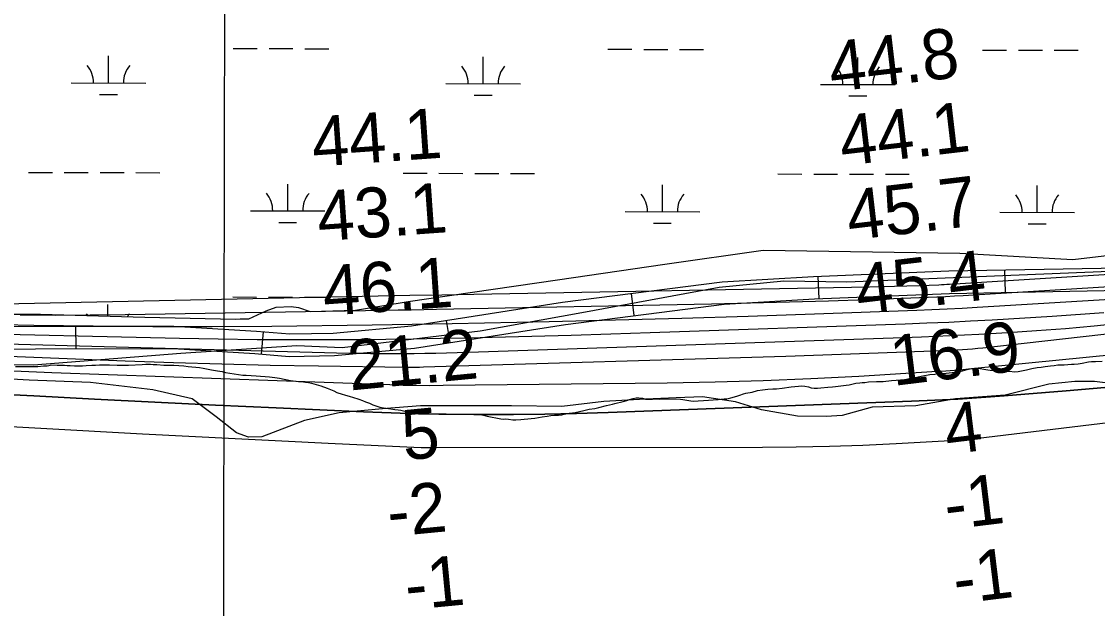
# Model space of a CAD drawing. Extents: x 3187622 to 3225504, y 800805 to 826213.
# Drawn here: x 3212486 to 3213927, y 812664 to 813450 of the extents above; entities that cross this region are included whole.
import ezdxf

# ---------------------------------------------------------------- set-up
doc = ezdxf.new("R2010")
doc.units = 0
for name, color, linetype in [('V-GRID-MAJR', 7, 'Continuous'), ('V-RIVR-EDGE', 7, 'Continuous'), ('V-RIVR-RANG', 7, 'Continuous'), ('V-ROAD-CNTR', 7, 'Continuous'), ('V-SITE-VEGE', 7, 'Continuous'), ('V-TOPO-DPTH', 7, 'Continuous'), ('V-TOPO-MAJR', 7, 'Continuous'), ('V-TOPO-MINR', 7, 'Continuous'), ('V-TOPO-WATR', 7, 'Continuous'), ('V-WETL-SWMP', 7, 'Continuous')]:
    doc.layers.add(name, color=color, linetype=linetype)

msp = doc.modelspace()

# ---------------------------------------------------------------- linework, layer by layer
at = {"layer": 'V-GRID-MAJR'}
msp.add_spline([(3212744.3, 806204.8), (3212755.8, 812263.9), (3212767.2, 818326.1), (3212778.7, 824388.4), (3212778.7, 824391.4)], degree=3, dxfattribs=at)
at = {"layer": 'V-RIVR-EDGE'}
for points in [[(3213683.7, 812935.4), (3213625, 812933.8), (3213585, 812922.6), (3213563.3, 812921.3), (3213525, 812921.8), (3213476.8, 812930.2), (3213442.1, 812940.7), (3213397.7, 812947.4), (3213362.5, 812946.2), (3213321.2, 812944.5), (3213265.6, 812941.2), (3213209.5, 812934.4), (3213141.7, 812935.4), (3213020, 812935.3), (3212969.1, 812931.5), (3212911.3, 812926), (3212864.7, 812915.7), (3212807.7, 812894.1), (3212789.5, 812893.7), (3212773.4, 812899.4), (3212746.5, 812920.7), (3212714, 812944.7), (3212661.4, 812957), (3212578, 812966.8), (3212495.8, 812970), (3212432.4, 812973.2)], [(3213951.1, 812964.3), (3213922.9, 812967.8), (3213896.4, 812967.9), (3213861.6, 812964.5), (3213803.3, 812949.8), (3213736.8, 812944.8), (3213683.7, 812935.4)]]:
    msp.add_lwpolyline(points, dxfattribs=at)
at = {"layer": 'V-ROAD-CNTR'}
for p, q in [((3213802.5, 813117.4), (3213803, 813087.4)), ((3213552.3, 813108.9), (3213553.5, 813078.9)), ((3213302.2, 813085.9), (3213306, 813056.2)), ((3212558.1, 813042), (3212558.2, 813012)), ((3213054.4, 813049.8), (3213059.1, 813020.2)), ((3212809.1, 813034.5), (3212806.7, 813004.6))]:
    msp.add_line(p, q, dxfattribs=at)
for points in [[(3212311.3, 813039.4), (3212504.1, 813041.9), (3212689.6, 813042.3), (3212800.4, 813035.2), (3212844.8, 813031.7), (3212903.2, 813032.7), (3213008.1, 813042.6), (3213210.2, 813074.1), (3213424.2, 813101.5), (3213546.3, 813108.6), (3213727.5, 813116), (3213957.1, 813120.1), (3214055.3, 813131.7), (3214097.6, 813138.9), (3214171.5, 813167), (3214309.9, 813228.7), (3214370.7, 813255), (3214463.2, 813287), (3214543.9, 813314), (3214608.5, 813326.6), (3214712.8, 813342.1), (3214876.8, 813372.5), (3215062.4, 813417.7)], [(3212312, 813009.4), (3212504.3, 813011.9), (3212688.7, 813012.3), (3212798.2, 813005.3), (3212843.9, 813001.6), (3212904.8, 813002.8), (3213011.9, 813012.8), (3213214.4, 813044.4), (3213427, 813071.6), (3213547.8, 813078.7), (3213728.4, 813086), (3213959.1, 813090.2), (3214059.6, 813102), (3214105.5, 813109.8), (3214183, 813139.3), (3214322, 813201.3), (3214381.5, 813227), (3214472.9, 813258.6), (3214551.5, 813284.9), (3214613.6, 813297.1), (3214717.7, 813312.5), (3214883.1, 813343.1), (3215069.9, 813388.6)], [(3212344.5, 812991.3), (3212501.8, 812990.5), (3212699, 813006.1), (3212854.3, 813016.2), (3212915, 813013.6), (3213100, 813035.8), (3213236.1, 813060.5), (3213420.1, 813094.1), (3213506.9, 813102.8), (3213591.2, 813101.6), (3213997.7, 813117.9), (3214057.1, 813120.4), (3214094.6, 813126.7), (3214135.8, 813135.8), (3214182.3, 813149.2), (3214244.6, 813189.6), (3214278.4, 813207.7), (3214317, 813223.4)]]:
    msp.add_lwpolyline(points, dxfattribs=at)
at = {"layer": 'V-SITE-VEGE'}
for points in [[(3213447.8, 812949.5), (3213452.6, 812951.3), (3213455.9, 812952.3), (3213464.1, 812953.8), (3213471.6, 812956), (3213478.2, 812957), (3213485.2, 812957.6), (3213491.9, 812958.4), (3213497.1, 812958.2), (3213504.6, 812959), (3213516.7, 812960.8), (3213521.5, 812961.2), (3213526.4, 812961.8), (3213530.1, 812962), (3213534.8, 812961.8), (3213539.9, 812960.8), (3213543.4, 812959.7), (3213547.5, 812958.9), (3213552, 812958.9), (3213556.1, 812959.5), (3213565.7, 812960.5), (3213572.1, 812960.9), (3213575.8, 812961.3), (3213590.3, 812963.1), (3213594.4, 812963.7), (3213603.3, 812965.6), (3213608.6, 812966.2), (3213611.7, 812966.8), (3213615.2, 812966.8), (3213620.3, 812967.4), (3213630.7, 812968), (3213635, 812968), (3213639.7, 812968.2), (3213651, 812969.2), (3213669.1, 812970.6), (3213678.3, 812972.8), (3213682.8, 812973.4), (3213692.8, 812975.6), (3213702.1, 812977.2), (3213709, 812977.9), (3213712.5, 812978.5), (3213719.9, 812978.9), (3213724, 812979), (3213732, 812979.9), (3213737.1, 812980.3), (3213742.3, 812981.3), (3213745.8, 812982.3), (3213749.2, 812983.1), (3213752.1, 812984.1), (3213756.4, 812985.1), (3213762, 812985.7), (3213769.5, 812985.3), (3213774.5, 812984.7), (3213779.8, 812983.6), (3213783.1, 812983), (3213787, 812982.6), (3213791.5, 812982), (3213796, 812982), (3213800.9, 812982.2), (3213805.2, 812982), (3213808.7, 812981.7), (3213816.3, 812981.1), (3213820.4, 812981.5), (3213831.6, 812983.5), (3213838.8, 812985.4), (3213846.2, 812986.6), (3213851.3, 812987.2), (3213856.7, 812988), (3213863.8, 812989.2), (3213868.6, 812989.6), (3213873.7, 812990.2), (3213878.4, 812990.4), (3213882.1, 812990.4), (3213891.9, 812991.4), (3213895.4, 812991.4), (3213901.1, 812991.8), (3213906.5, 812992.4), (3213914.7, 812994.4), (3213918.6, 812995), (3213924.1, 812995), (3213932.9, 812995.2)], [(3212477.6, 812988.3), (3212496.4, 812987.9), (3212507.5, 812988.3), (3212515.1, 812988.9), (3212519.8, 812989.1), (3212526.3, 812990.1), (3212533.5, 812989.7), (3212543.2, 812989.8), (3212546.8, 812989.4), (3212550.7, 812989.4), (3212556.5, 812989.2), (3212567.5, 812989.2), (3212572.3, 812989.4), (3212579.9, 812990), (3212584.8, 812990), (3212589.9, 812990.4), (3212596.9, 812990.2), (3212603.6, 812990.3), (3212613.7, 812989.9), (3212629, 812989.9), (3212647.3, 812990.7), (3212652.2, 812991.1), (3212658.2, 812991.1), (3212662.1, 812990.8), (3212667, 812990.6), (3212676.4, 812990), (3212683.2, 812990), (3212686.4, 812989.8), (3212689.7, 812989.8), (3212703, 812989.1), (3212708.6, 812988.3), (3212723.9, 812986.6), (3212728.9, 812985.8), (3212739.9, 812983.7), (3212748.3, 812982.3), (3212754.3, 812981.2), (3212759, 812980)], [(3212759, 812980), (3212770.5, 812978.1), (3212781.9, 812976.7), (3212786.4, 812976.4), (3212800, 812975.8), (3212817.8, 812974.3), (3212824.8, 812973.5), (3212831.3, 812972.5), (3212845.7, 812969.2), (3212849.4, 812968.7), (3212853.4, 812968.5), (3212856.5, 812968.1), (3212860.2, 812967.9), (3212866, 812966.9), (3212869.8, 812966.6), (3212873.9, 812965.6), (3212886.4, 812962.1), (3212895, 812959), (3212903.9, 812955.3), (3212908.1, 812953.4), (3212914.9, 812951), (3212918.2, 812950.1), (3212925.8, 812948.1), (3212929, 812947.2), (3212937.6, 812944.2), (3212942.2, 812942.5), (3212946.3, 812940.7), (3212951.6, 812938.8), (3212956.1, 812936.9), (3212960, 812935.3), (3212965.7, 812933.6), (3212970.6, 812932.6), (3212980.1, 812931.2), (3212985.8, 812930.7), (3212989.9, 812930.1), (3212993.8, 812929.5), (3212998.9, 812928.5), (3213003.6, 812928.2), (3213008.3, 812928.4), (3213014.3, 812927.8), (3213021, 812926.8), (3213024.3, 812926.1), (3213029.8, 812925.5), (3213033.9, 812924.9), (3213044.8, 812924.1), (3213087.2, 812924.2), (3213092, 812924.4), (3213099.5, 812923.9), (3213104.3, 812922.9), (3213109.4, 812921.7), (3213127.6, 812918.2), (3213130.9, 812917.5), (3213134, 812917.9), (3213138.1, 812917.7), (3213143.8, 812916.9), (3213147.5, 812916.7), (3213154.3, 812917.1), (3213168.4, 812918.5), (3213173.1, 812919.1), (3213183.2, 812920.7), (3213189.7, 812921.5), (3213194.4, 812922.5), (3213199.4, 812922.9), (3213204.7, 812923.1), (3213209.2, 812923.5), (3213212.5, 812924.3), (3213219, 812925.5), (3213223.6, 812926), (3213227.2, 812926.6), (3213238.7, 812929), (3213246.1, 812930.8), (3213253.7, 812932), (3213259, 812933.3), (3213269.3, 812935.7), (3213277.1, 812937.7), (3213280.4, 812938.7), (3213291.4, 812941.4), (3213296.6, 812942.6), (3213300, 812943.8), (3213304.8, 812945.1), (3213309.1, 812946.1), (3213312.6, 812946.1), (3213317.3, 812945.6), (3213321.2, 812944.4), (3213330.8, 812944.4), (3213333.9, 812944.6), (3213339.6, 812944.4), (3213353.6, 812945), (3213368.1, 812944.3), (3213371.6, 812943.9), (3213382, 812942.2), (3213385.3, 812941.8), (3213406, 812942.8), (3213412, 812943.4), (3213418.9, 812943.8), (3213422.6, 812944.2), (3213426.7, 812944.8), (3213430.2, 812945), (3213435.8, 812946.2), (3213443.8, 812948.3), (3213447.8, 812949.5)]]:
    msp.add_lwpolyline(points, dxfattribs=at)
at = {"layer": 'V-TOPO-DPTH'}
for points in [[(3214370.2, 813079.8), (3213773.3, 813012.8), (3213766.4, 813012), (3213759.5, 813011.4), (3213752.7, 813010.9), (3213745.8, 813010.4), (3213738.9, 813010), (3213732, 813009.6), (3213725.1, 813009.3), (3213718.2, 813009), (3213657.7, 813006.7), (3213620.6, 813005.3), (3213583.5, 813004), (3213546.4, 813002.8), (3213509.3, 813001.6), (3213024, 812987.1), (3213018.5, 812986.9), (3213012.9, 812986.9), (3213007.4, 812986.9), (3213001.8, 812986.9), (3212883.4, 812988.5), (3212818.7, 812989.6), (3212753.9, 812991.1), (3212689.2, 812993.1), (3212624.5, 812995.4), (3212412.7, 813003.8)], [(3212418.8, 812953), (3212502.1, 812948.6), (3212583.2, 812944.4), (3212664.3, 812940.3), (3212745.5, 812936.4), (3212826.6, 812932.7), (3212943.8, 812927.5), (3212980.6, 812926.1), (3213017.5, 812924.9), (3213054.4, 812924.2), (3213091.3, 812923.8), (3213102.1, 812923.7), (3213144.4, 812923.8), (3213186.7, 812924.2), (3213228.9, 812925.1), (3213271.2, 812926.4), (3213677.9, 812941.5), (3213708.9, 812942.9), (3213739.8, 812944.5), (3213770.8, 812946.5), (3213801.7, 812948.8), (3213884.8, 812955.4), (3213957.3, 812961.6)], [(3212418.8, 812953), (3212502.1, 812948.6), (3212583.2, 812944.4), (3212664.3, 812940.3), (3212745.5, 812936.4), (3212826.6, 812932.7), (3212943.8, 812927.5), (3212980.6, 812926.1), (3213017.5, 812924.9), (3213054.4, 812924.2), (3213091.3, 812923.8), (3213102.1, 812923.7), (3213144.4, 812923.8), (3213186.7, 812924.2), (3213228.9, 812925.1), (3213271.2, 812926.4), (3213677.9, 812941.5), (3213708.9, 812942.9), (3213739.8, 812944.5), (3213770.8, 812946.5), (3213801.7, 812948.8), (3213884.8, 812955.4), (3213957.3, 812961.6)]]:
    msp.add_lwpolyline(points, dxfattribs=at)
at = {"layer": 'V-TOPO-MAJR'}
msp.add_lwpolyline([(3213966.1, 813079.1), (3213765.8, 813067), (3213745.6, 813065.8), (3213725.4, 813064.8), (3213705.1, 813063.9), (3213684.9, 813063.1), (3213547.8, 813058.2), (3213459, 813055.2), (3213370.2, 813052.5), (3213281.4, 813050.1), (3213192.5, 813048), (3213062.4, 813045.2), (3213035.6, 813044.7), (3213008.7, 813044.2), (3212981.9, 813043.8), (3212955.1, 813043.4), (3212820.7, 813041.8), (3212741, 813041.2), (3212661.3, 813041.2), (3212581.6, 813041.9), (3212501.9, 813043), (3212374.4, 813045.5)], dxfattribs=at)
at = {"layer": 'V-TOPO-MINR'}
for points in [[(3214306.6, 813134.2), (3213728.8, 813097.9), (3213725.1, 813097.7), (3213721.4, 813097.5), (3213717.8, 813097.3), (3213714.1, 813097.1), (3213688.2, 813096.1), (3213671.5, 813095.5), (3213654.9, 813095), (3213638.3, 813094.6), (3213621.6, 813094.2), (3213091.4, 813084.6), (3213048.6, 813083.8), (3213005.9, 813083), (3212963.1, 813082.2), (3212920.4, 813081.3), (3212440, 813071)], [(3214138.5, 813107), (3213746.8, 813082.8), (3213735.1, 813082.2), (3213723.3, 813081.5), (3213711.6, 813081), (3213699.9, 813080.5), (3213618.9, 813077.5), (3213566.7, 813075.7), (3213514.4, 813074.1), (3213462.2, 813072.7), (3213409.9, 813071.6), (3213041.4, 813064.2), (3213024.3, 813063.9), (3213007.3, 813063.6), (3212990.3, 813063.3), (3212973.2, 813063), (3212624.5, 813057.2), (3212577.6, 813056.6), (3212530.6, 813056.4), (3212483.7, 813056.6)], [(3214370.2, 813079.8), (3213773.3, 813012.8), (3213766.4, 813012), (3213759.5, 813011.4), (3213752.7, 813010.9), (3213745.8, 813010.4), (3213738.9, 813010), (3213732, 813009.6), (3213725.1, 813009.3), (3213718.2, 813009), (3213657.7, 813006.7), (3213620.6, 813005.3), (3213583.5, 813004), (3213546.4, 813002.8), (3213509.3, 813001.6), (3213024, 812987.1), (3213018.5, 812986.9), (3213012.9, 812986.9), (3213007.4, 812986.9), (3213001.8, 812986.9), (3212883.4, 812988.5), (3212818.7, 812989.6), (3212753.9, 812991.1), (3212689.2, 812993.1), (3212624.5, 812995.4), (3212412.7, 813003.8)], [(3213935.2, 813059.9), (3213866, 813055.2), (3213785.7, 813050.3), (3213756.6, 813048.7), (3213727.5, 813047.2), (3213698.4, 813046), (3213669.2, 813044.8), (3213327.7, 813033.1), (3213274.8, 813031.4), (3213221.9, 813029.8), (3213169, 813028.3), (3213116, 813027), (3213083.4, 813026.2), (3213046.8, 813025.5), (3213010.2, 813024.8), (3212973.5, 813024.4), (3212936.9, 813024), (3212905.8, 813023.8), (3212853.6, 813023.7), (3212801.4, 813023.9), (3212749.2, 813024.5), (3212697, 813025.5), (3212386.6, 813032.6)], [(3213960.6, 813046.3), (3213922.2, 813042.3), (3213883.8, 813038.7), (3213845.3, 813035.7), (3213806.8, 813033.1), (3213806.3, 813033.1), (3213768, 813031), (3213729.7, 813029), (3213691.3, 813027.4), (3213653, 813025.9), (3213097.9, 813007.4), (3213083.6, 813006.9), (3213069.2, 813006.5), (3213054.8, 813006.1), (3213040.4, 813005.7), (3213026, 813005.4), (3213011.6, 813005.1), (3212997.2, 813005), (3212982.8, 813004.9), (3212982.4, 813004.9), (3212967.7, 813005), (3212953.1, 813005.1), (3212938.5, 813005.3), (3212923.9, 813005.7), (3212398.8, 813019.6)], [(3214408.6, 813049.1), (3213758.1, 812984.9), (3213746.6, 812983.8), (3213735.2, 812982.8), (3213723.7, 812982), (3213712.3, 812981.2), (3213607, 812974.9), (3213542.9, 812971.6), (3213478.8, 812968.8), (3213414.6, 812967), (3213350.4, 812965.8), (3213050.6, 812962.5), (3213032.7, 812962.4), (3213014.7, 812962.5), (3212996.8, 812962.8), (3212978.9, 812963.4), (3212526.3, 812979.5), (3212495.3, 812980.8), (3212464.4, 812982.1)], [(3214004.7, 812920.1), (3213918.6, 812909.8), (3213763.3, 812891.3), (3213754.8, 812890.4), (3213746.4, 812889.6), (3213737.9, 812888.9), (3213729.4, 812888.4), (3213657.1, 812884.5), (3213612.4, 812882.4), (3213567.7, 812880.8), (3213523, 812879.9), (3213478.3, 812879.5), (3213039.8, 812879.1), (3213030.3, 812879.2), (3213020.8, 812879.3), (3213011.3, 812879.6), (3213001.8, 812880), (3212896.4, 812885), (3212834.1, 812888), (3212771.9, 812891.1), (3212709.7, 812894.3), (3212647.5, 812897.6), (3212374.9, 812912.5)]]:
    msp.add_lwpolyline(points, dxfattribs=at)
at = {"layer": 'V-TOPO-WATR'}
msp.add_lwpolyline([(3213957.3, 812961.6), (3213884.8, 812955.4), (3213801.7, 812948.8), (3213770.8, 812946.5), (3213739.8, 812944.5), (3213708.9, 812942.9), (3213677.9, 812941.5), (3213271.2, 812926.4), (3213228.9, 812925.1), (3213186.7, 812924.2), (3213144.4, 812923.8), (3213102.1, 812923.7), (3213091.3, 812923.8), (3213054.4, 812924.2), (3213017.5, 812924.9), (3212980.6, 812926.1), (3212943.8, 812927.5), (3212826.6, 812932.7), (3212745.5, 812936.4), (3212664.3, 812940.3), (3212583.2, 812944.4), (3212502.1, 812948.6), (3212418.8, 812953)], dxfattribs=at)
at = {"layer": 'V-WETL-SWMP'}
for p, q in [((3212769.2, 813413.8), (3212801.2, 813413.8)), ((3212817.2, 813413.7), (3212849.2, 813413.7)), ((3212865.2, 813413.6), (3212897.2, 813413.6)), ((3213271.1, 813412.8), (3213303.1, 813412.8)), ((3213319.1, 813412.7), (3213351.1, 813412.7)), ((3213367.1, 813412.6), (3213399.1, 813412.6)), ((3212602, 813367.8), (3212602.1, 813403.8)), ((3213103.9, 813366.7), (3213104, 813402.7)), ((3213605.8, 813365.7), (3213605.9, 813401.7)), ((3213773, 813411.8), (3213805, 813411.7)), ((3213821, 813411.7), (3213853, 813411.6)), ((3213869, 813411.6), (3213901, 813411.5)), ((3212552, 813367.9), (3212652, 813367.6)), ((3213053.9, 813366.8), (3213153.9, 813366.6)), ((3213555.8, 813365.8), (3213655.8, 813365.6)), ((3212590, 813352.3), (3212614, 813352.3)), ((3213091.9, 813351.3), (3213115.9, 813351.3)), ((3213593.8, 813350.3), (3213617.8, 813350.3)), ((3212494.9, 813247.9), (3212526.9, 813247.8)), ((3212542.9, 813247.8), (3212574.9, 813247.7)), ((3212590.9, 813247.7), (3212622.9, 813247.6)), ((3212638.9, 813247.6), (3212670.9, 813247.5)), ((3212996.8, 813246.9), (3213028.8, 813246.8)), ((3213044.8, 813246.8), (3213076.8, 813246.7)), ((3213092.8, 813246.7), (3213124.8, 813246.6)), ((3213140.8, 813246.6), (3213172.8, 813246.5)), ((3213498.7, 813245.9), (3213530.7, 813245.8)), ((3213546.7, 813245.8), (3213578.7, 813245.7)), ((3213594.7, 813245.7), (3213626.7, 813245.6)), ((3213642.7, 813245.6), (3213674.7, 813245.5)), ((3212842.1, 813196.4), (3212842.2, 813232.4)), ((3213344, 813195.4), (3213344.1, 813231.4)), ((3213845.9, 813194.4), (3213846, 813230.4)), ((3212792.1, 813196.6), (3212892.1, 813196.3)), ((3213294, 813195.5), (3213394, 813195.3)), ((3213795.9, 813194.5), (3213895.9, 813194.3)), ((3212830.1, 813181), (3212854.1, 813181)), ((3213332, 813180), (3213356, 813180)), ((3213833.9, 813179), (3213857.9, 813178.9)), ((3212768.5, 813081.2), (3212800.5, 813081.1)), ((3212816.5, 813081.1), (3212848.5, 813081)), ((3212864.5, 813081), (3212896.5, 813080.9)), ((3212601.4, 813055.5), (3212601.4, 813071.1))]:
    msp.add_line(p, q, dxfattribs=at)
msp.add_lwpolyline([(3212302.1, 813058.1), (3212511.1, 813058.1), (3212650.7, 813054.1), (3212772.2, 813051.4), (3212778.6, 813051.8), (3212790.2, 813051.8), (3212813.1, 813062.6), (3212826.7, 813067.7), (3212846.7, 813068.5), (3212856.5, 813067.1), (3212872.1, 813061.8), (3212932.8, 813063.7), (3213003.5, 813075), (3213203.4, 813103.9), (3213347.2, 813125.2), (3213479.1, 813143.8), (3213742.6, 813139.8), (3213894, 813131.3), (3214056.4, 813150.7)], dxfattribs=at)
for centre, start, end in [((3212546.8, 813368.3), 359.1115, 40.6551), ((3212657.3, 813368.1), 139.1115, 180.6551), ((3213048.7, 813367.3), 359.1115, 40.6551), ((3213159.2, 813367.1), 139.1115, 180.6551), ((3213550.6, 813366.3), 359.1115, 40.6551), ((3213661.1, 813366.1), 139.1115, 180.6551), ((3212786.9, 813197), 359.1115, 40.6551), ((3212897.4, 813196.8), 139.1115, 180.6551), ((3213288.8, 813196), 359.1115, 40.6551), ((3213399.3, 813195.8), 139.1115, 180.6551), ((3213790.7, 813195), 359.1115, 40.6551), ((3213901.2, 813194.8), 139.1115, 180.6551), ((3212546.1, 813035.7), 35.7821, 40.6551), ((3212656.6, 813035.4), 139.1115, 146.6833)]:
    msp.add_arc(centre, 35.2, start, end, dxfattribs=at)

# ---------------------------------------------------------------- texts
at = {"layer": 'V-RIVR-RANG'}
for s, rotation, p in [('44.8', 6.6983, (3213570.8, 813355.5)), ('44.1', 6.6983, (3213585.1, 813256.5)), ('44.1', 4.0383, (3212876.6, 813255.4)), ('45.7', 6.6983, (3213594.7, 813156.9)), ('43.1', 4.0383, (3212883.9, 813155.7)), ('45.4', 6.6983, (3213606.6, 813057.6)), ('46.1', 4.0383, (3212891.2, 813055.9)), ('21.2', 5.4893, (3212925.8, 812955.9)), ('16.9', 6.9852, (3213653.3, 812962)), ('4', 6.9852, (3213725.9, 812870.1)), ('5', 5.4893, (3212998.2, 812862.4)), ('-1', 6.9852, (3213725.3, 812769.3)), ('-2', 5.4893, (3212978.2, 812760)), ('-1', 6.9852, (3213737.2, 812670)), ('-1', 5.4893, (3213002, 812661.9))]:
    msp.add_text(s, height=67, rotation=rotation, dxfattribs=at).set_placement(p)

doc.saveas('drawing.dxf')
